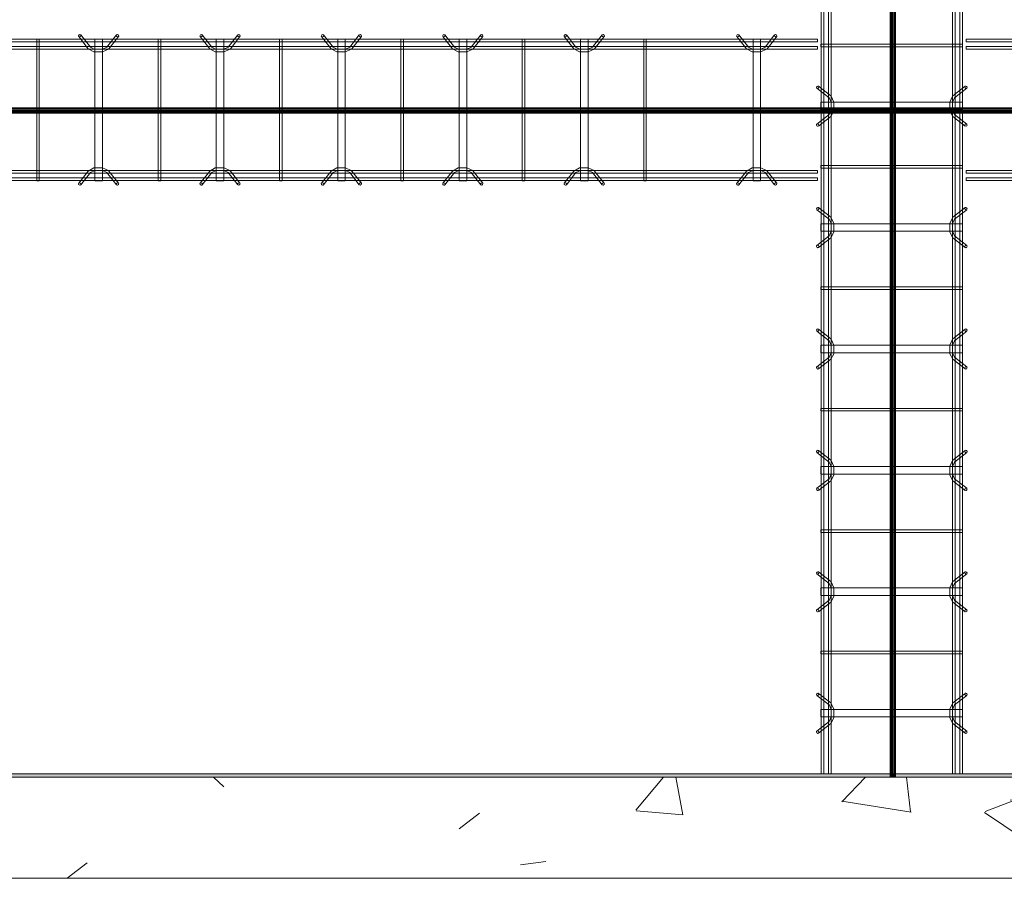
# Model space of a CAD drawing. Header units: inches. Extents: x -4136 to 1945, y -6639 to 12387.
# Tile 300 of 656: x -3404 to -3307, y 9891 to 9976. Entities that reach past the tile are written whole.
import ezdxf

# ---------------------------------------------------------------- set-up
doc = ezdxf.new("R2010")
doc.units = ezdxf.units.IN
doc.header["$MEASUREMENT"] = 0
for name, color, linetype, lineweight in [('A-GENM', 7, 'Continuous', 9), ('A-WALL-PATT', 7, 'Continuous', 18), ('S-BEAM', 7, 'Continuous', 9), ('S-FNDN', 7, 'Continuous', 9)]:
    doc.layers.add(name, color=color, linetype=linetype, lineweight=lineweight)

# ---------------------------------------------------------------- blocks, each defined once
blk = doc.blocks.new('Dowel bar assembly - Dowel bar assembly-671876-SLAB ON GROUND JOINTS')
at = {"layer": 'S-BEAM', "color": 253, "true_color": 0xaaaaaa}
for p, q in [((1628, 1.979), (0, 1.979)), ((0, 1.979), (0, 1.722)), ((0, 1.722), (0, 1.979)), ((4.024, 2.232), (4.973, 1.033)), ((5.175, 1.192), (4.225, 2.392)), ((5.625, 1.99), (5.625, -12.01)), ((6.375, 1.99), (5.625, 1.99)), ((5.625, 1.99), (6.375, 1.99)), ((6.375, -12.01), (6.375, 1.99)), ((7.761, 2.392), (6.811, 1.192)), ((7.013, 1.033), (7.962, 2.232)), ((11.871, 1.99), (11.871, -12.01)), ((12.129, 1.99), (11.871, 1.99)), ((11.871, 1.99), (12.129, 1.99)), ((12.129, -12.01), (12.129, 1.99)), ((16.024, 2.232), (16.973, 1.033)), ((17.175, 1.192), (16.225, 2.392)), ((17.625, 1.99), (17.625, -12.01)), ((18.375, 1.99), (17.625, 1.99)), ((17.625, 1.99), (18.375, 1.99)), ((18.375, -12.01), (18.375, 1.99)), ((19.761, 2.392), (18.811, 1.192)), ((19.013, 1.033), (19.962, 2.232)), ((23.871, 1.99), (23.871, -12.01)), ((24.129, 1.99), (23.871, 1.99)), ((23.871, 1.99), (24.129, 1.99)), ((24.129, -12.01), (24.129, 1.99)), ((28.024, 2.232), (28.973, 1.033)), ((29.175, 1.192), (28.225, 2.392)), ((29.625, 1.99), (29.625, -12.01)), ((30.375, 1.99), (29.625, 1.99)), ((29.625, 1.99), (30.375, 1.99)), ((30.375, -12.01), (30.375, 1.99)), ((31.761, 2.392), (30.811, 1.192)), ((31.013, 1.033), (31.962, 2.232)), ((35.871, 1.99), (35.871, -12.01)), ((36.129, 1.99), (35.871, 1.99)), ((35.871, 1.99), (36.129, 1.99)), ((36.129, -12.01), (36.129, 1.99)), ((40.024, 2.232), (40.973, 1.033)), ((41.175, 1.192), (40.225, 2.392)), ((41.625, 1.99), (41.625, -12.01)), ((42.375, 1.99), (41.625, 1.99)), ((41.625, 1.99), (42.375, 1.99)), ((42.375, -12.01), (42.375, 1.99)), ((43.761, 2.392), (42.811, 1.192)), ((43.013, 1.033), (43.962, 2.232)), ((47.871, 1.99), (47.871, -12.01)), ((48.129, 1.99), (47.871, 1.99)), ((47.871, 1.99), (48.129, 1.99)), ((48.129, -12.01), (48.129, 1.99)), ((52.024, 2.232), (52.973, 1.033)), ((53.175, 1.192), (52.225, 2.392)), ((53.625, 1.99), (53.625, -12.01)), ((54.375, 1.99), (53.625, 1.99)), ((53.625, 1.99), (54.375, 1.99)), ((54.375, -12.01), (54.375, 1.99)), ((55.761, 2.392), (54.811, 1.192)), ((55.013, 1.033), (55.962, 2.232)), ((59.871, 1.99), (59.871, -12.01)), ((60.129, 1.99), (59.871, 1.99)), ((59.871, 1.99), (60.129, 1.99)), ((60.129, -12.01), (60.129, 1.99)), ((64.024, 2.232), (64.973, 1.033)), ((65.175, 1.192), (64.225, 2.392)), ((65.625, 1.99), (65.625, -12.01)), ((66.375, 1.99), (65.625, 1.99)), ((65.625, 1.99), (66.375, 1.99)), ((66.375, -12.01), (66.375, 1.99)), ((67.761, 2.392), (66.811, 1.192)), ((67.013, 1.033), (67.962, 2.232)), ((71.871, 1.99), (71.871, -12.01)), ((72.129, 1.99), (71.871, 1.99)), ((71.871, 1.99), (72.129, 1.99)), ((72.129, -12.01), (72.129, 1.99)), ((0, 1.722), (1628, 1.722)), ((1628, 1.246), (0, 1.246)), ((0, 0.988), (0, 1.246)), ((0, 1.246), (0, 0.988)), ((0, 0.988), (1628, 0.988)), ((1628, -11.015), (0, -11.015)), ((0, -11.273), (0, -11.015)), ((0, -11.015), (0, -11.273)), ((0, -11.273), (1628, -11.273)), ((4.973, -11.053), (4.024, -12.253)), ((4.225, -12.412), (5.175, -11.213)), ((6.811, -11.213), (7.761, -12.412)), ((7.962, -12.253), (7.013, -11.053)), ((16.973, -11.053), (16.024, -12.253)), ((16.225, -12.412), (17.175, -11.213)), ((18.811, -11.213), (19.761, -12.412)), ((19.962, -12.253), (19.013, -11.053)), ((28.973, -11.053), (28.024, -12.253)), ((28.225, -12.412), (29.175, -11.213)), ((30.811, -11.213), (31.761, -12.412)), ((31.962, -12.253), (31.013, -11.053)), ((40.973, -11.053), (40.024, -12.253)), ((40.225, -12.412), (41.175, -11.213)), ((42.811, -11.213), (43.761, -12.412)), ((43.962, -12.253), (43.013, -11.053)), ((52.973, -11.053), (52.024, -12.253)), ((52.225, -12.412), (53.175, -11.213)), ((54.811, -11.213), (55.761, -12.412)), ((55.962, -12.253), (55.013, -11.053)), ((64.973, -11.053), (64.024, -12.253)), ((64.225, -12.412), (65.175, -11.213)), ((66.811, -11.213), (67.761, -12.412)), ((67.962, -12.253), (67.013, -11.053)), ((1628, -11.742), (0, -11.742)), ((0, -12), (0, -11.742)), ((0, -11.742), (0, -12)), ((0, -12), (1628, -12)), ((6.375, -12.01), (5.625, -12.01)), ((5.625, -12.01), (6.375, -12.01)), ((12.129, -12.01), (11.871, -12.01)), ((11.871, -12.01), (12.129, -12.01)), ((18.375, -12.01), (17.625, -12.01)), ((17.625, -12.01), (18.375, -12.01)), ((24.129, -12.01), (23.871, -12.01)), ((23.871, -12.01), (24.129, -12.01)), ((30.375, -12.01), (29.625, -12.01)), ((29.625, -12.01), (30.375, -12.01)), ((36.129, -12.01), (35.871, -12.01)), ((35.871, -12.01), (36.129, -12.01)), ((42.375, -12.01), (41.625, -12.01)), ((41.625, -12.01), (42.375, -12.01)), ((48.129, -12.01), (47.871, -12.01)), ((47.871, -12.01), (48.129, -12.01)), ((54.375, -12.01), (53.625, -12.01)), ((53.625, -12.01), (54.375, -12.01)), ((60.129, -12.01), (59.871, -12.01)), ((59.871, -12.01), (60.129, -12.01)), ((66.375, -12.01), (65.625, -12.01)), ((65.625, -12.01), (66.375, -12.01)), ((72.129, -12.01), (71.871, -12.01)), ((71.871, -12.01), (72.129, -12.01))]:
    blk.add_line(p, q, dxfattribs=at)
at = {"layer": 'S-BEAM', "color": 253, "true_color": 0xaaaaaa, "flags": 128}
for points in [[(4.973, 1.033), (5.526, 0.731), (6.387, 0.715), (6.972, 0.987), (7.013, 1.033)], [(5.175, 1.192), (5.625, 0.972), (6.382, 0.977), (6.811, 1.192)], [(16.973, 1.033), (17.526, 0.731), (18.387, 0.715), (18.972, 0.987), (19.013, 1.033)], [(17.175, 1.192), (17.625, 0.972), (18.382, 0.977), (18.811, 1.192)], [(28.973, 1.033), (29.526, 0.731), (30.387, 0.715), (30.972, 0.987), (31.013, 1.033)], [(29.175, 1.192), (29.625, 0.972), (30.382, 0.977), (30.811, 1.192)], [(40.973, 1.033), (41.526, 0.731), (42.387, 0.715), (42.972, 0.987), (43.013, 1.033)], [(41.175, 1.192), (41.625, 0.972), (42.382, 0.977), (42.811, 1.192)], [(52.973, 1.033), (53.526, 0.731), (54.387, 0.715), (54.972, 0.987), (55.013, 1.033)], [(53.175, 1.192), (53.625, 0.972), (54.382, 0.977), (54.811, 1.192)], [(64.973, 1.033), (65.526, 0.731), (66.387, 0.715), (66.972, 0.987), (67.013, 1.033)], [(65.175, 1.192), (65.625, 0.972), (66.382, 0.977), (66.811, 1.192)], [(4.973, -11.053), (5.526, -10.751), (6.387, -10.736), (6.972, -11.007), (7.013, -11.053)], [(5.175, -11.213), (5.625, -10.993), (6.382, -10.997), (6.811, -11.213)], [(16.973, -11.053), (17.526, -10.751), (18.387, -10.736), (18.972, -11.007), (19.013, -11.053)], [(17.175, -11.213), (17.625, -10.993), (18.382, -10.997), (18.811, -11.213)], [(28.973, -11.053), (29.526, -10.751), (30.387, -10.736), (30.972, -11.007), (31.013, -11.053)], [(29.175, -11.213), (29.625, -10.993), (30.382, -10.997), (30.811, -11.213)], [(40.973, -11.053), (41.526, -10.751), (42.387, -10.736), (42.972, -11.007), (43.013, -11.053)], [(41.175, -11.213), (41.625, -10.993), (42.382, -10.997), (42.811, -11.213)], [(52.973, -11.053), (53.526, -10.751), (54.387, -10.736), (54.972, -11.007), (55.013, -11.053)], [(53.175, -11.213), (53.625, -10.993), (54.382, -10.997), (54.811, -11.213)], [(64.973, -11.053), (65.526, -10.751), (66.387, -10.736), (66.972, -11.007), (67.013, -11.053)], [(65.175, -11.213), (65.625, -10.993), (66.382, -10.997), (66.811, -11.213)]]:
    blk.add_lwpolyline(points, dxfattribs=at)
at = {"layer": 'S-BEAM', "color": 253, "true_color": 0xaaaaaa}
for centre, major_axis, start_param, end_param in [((4.125, 2.312), (0.101, 0.08), 5.709265, 8.850858), ((4.125, 2.312), (0.101, 0.08), 2.567673, 5.709265), ((7.862, 2.312), (-0.101, 0.08), 3.715513, 6.857105), ((7.862, 2.312), (-0.101, 0.08), 0.57392, 3.715513), ((16.125, 2.312), (0.101, 0.08), 5.709265, 8.850858), ((16.125, 2.312), (0.101, 0.08), 2.567673, 5.709265), ((19.862, 2.312), (-0.101, 0.08), 3.715513, 6.857105), ((19.862, 2.312), (-0.101, 0.08), 0.57392, 3.715513), ((28.125, 2.312), (0.101, 0.08), 5.709265, 8.850858), ((28.125, 2.312), (0.101, 0.08), 2.567673, 5.709265), ((31.862, 2.312), (-0.101, 0.08), 3.715513, 6.857105), ((31.862, 2.312), (-0.101, 0.08), 0.57392, 3.715513), ((40.125, 2.312), (0.101, 0.08), 5.709265, 8.850858), ((40.125, 2.312), (0.101, 0.08), 2.567673, 5.709265), ((43.862, 2.312), (-0.101, 0.08), 3.715513, 6.857105), ((43.862, 2.312), (-0.101, 0.08), 0.57392, 3.715513), ((52.125, 2.312), (0.101, 0.08), 5.709265, 8.850858), ((52.125, 2.312), (0.101, 0.08), 2.567673, 5.709265), ((55.862, 2.312), (-0.101, 0.08), 3.715513, 6.857105), ((55.862, 2.312), (-0.101, 0.08), 0.57392, 3.715513), ((64.125, 2.312), (0.101, 0.08), 5.709265, 8.850858), ((64.125, 2.312), (0.101, 0.08), 2.567673, 5.709265), ((67.862, 2.312), (-0.101, 0.08), 3.715513, 6.857105), ((67.862, 2.312), (-0.101, 0.08), 0.57392, 3.715513), ((4.125, -12.332), (-0.101, 0.08), 3.715513, 6.857105), ((4.125, -12.332), (-0.101, 0.08), 0.57392, 3.715513), ((7.862, -12.332), (0.101, 0.08), 5.709265, 8.850858), ((7.862, -12.332), (0.101, 0.08), 2.567673, 5.709265), ((16.125, -12.332), (-0.101, 0.08), 3.715513, 6.857105), ((16.125, -12.332), (-0.101, 0.08), 0.57392, 3.715513), ((19.862, -12.332), (0.101, 0.08), 5.709265, 8.850858), ((19.862, -12.332), (0.101, 0.08), 2.567673, 5.709265), ((28.125, -12.332), (-0.101, 0.08), 3.715513, 6.857105), ((28.125, -12.332), (-0.101, 0.08), 0.57392, 3.715513), ((31.862, -12.332), (0.101, 0.08), 5.709265, 8.850858), ((31.862, -12.332), (0.101, 0.08), 2.567673, 5.709265), ((40.125, -12.332), (-0.101, 0.08), 3.715513, 6.857105), ((40.125, -12.332), (-0.101, 0.08), 0.57392, 3.715513), ((43.862, -12.332), (0.101, 0.08), 5.709265, 8.850858), ((43.862, -12.332), (0.101, 0.08), 2.567673, 5.709265), ((52.125, -12.332), (-0.101, 0.08), 3.715513, 6.857105), ((52.125, -12.332), (-0.101, 0.08), 0.57392, 3.715513), ((55.862, -12.332), (0.101, 0.08), 5.709265, 8.850858), ((55.862, -12.332), (0.101, 0.08), 2.567673, 5.709265), ((64.125, -12.332), (-0.101, 0.08), 3.715513, 6.857105), ((64.125, -12.332), (-0.101, 0.08), 0.57392, 3.715513), ((67.862, -12.332), (0.101, 0.08), 5.709265, 8.850858), ((67.862, -12.332), (0.101, 0.08), 2.567673, 5.709265)]:
    blk.add_ellipse(centre, major_axis=major_axis, ratio=0.816528, start_param=start_param, end_param=end_param, dxfattribs=at)
blk = doc.blocks.new('Dowel bar assembly - Dowel bar assembly-674226-SLAB ON GROUND JOINTS')
at = {"layer": 'S-BEAM', "color": 253, "true_color": 0xaaaaaa}
for p, q in [((148.75, 1.979), (0, 1.979)), ((0, 1.979), (0, 1.722)), ((0, 1.722), (0, 1.979)), ((0, 1.722), (148.75, 1.722)), ((148.75, 1.246), (0, 1.246)), ((0, 0.988), (0, 1.246)), ((0, 1.246), (0, 0.988)), ((0, 0.988), (148.75, 0.988)), ((148.75, -11.015), (0, -11.015)), ((0, -11.273), (0, -11.015)), ((0, -11.015), (0, -11.273)), ((0, -11.273), (148.75, -11.273)), ((148.75, -11.742), (0, -11.742)), ((0, -12), (0, -11.742)), ((0, -11.742), (0, -12)), ((0, -12), (148.75, -12))]:
    blk.add_line(p, q, dxfattribs=at)
blk = doc.blocks.new('Dowel bar assembly - Dowel bar assembly-674339-SLAB ON GROUND JOINTS')
at = {"layer": 'S-BEAM', "color": 253, "true_color": 0xaaaaaa}
for p, q in [((149.052, 1.979), (0, 1.979)), ((71.871, 1.99), (71.871, -12.01)), ((72.129, 1.99), (71.871, 1.99)), ((71.871, 1.99), (72.129, 1.99)), ((72.129, -12.01), (72.129, 1.99)), ((76.024, 2.232), (76.973, 1.033)), ((77.175, 1.192), (76.225, 2.392)), ((77.625, 1.99), (77.625, -12.01)), ((78.375, 1.99), (77.625, 1.99)), ((77.625, 1.99), (78.375, 1.99)), ((78.375, -12.01), (78.375, 1.99)), ((79.761, 2.392), (78.811, 1.192)), ((79.013, 1.033), (79.962, 2.232)), ((83.871, 1.99), (83.871, -12.01)), ((84.129, 1.99), (83.871, 1.99)), ((83.871, 1.99), (84.129, 1.99)), ((84.129, -12.01), (84.129, 1.99)), ((88.024, 2.232), (88.973, 1.033)), ((89.175, 1.192), (88.225, 2.392)), ((89.625, 1.99), (89.625, -12.01)), ((90.375, 1.99), (89.625, 1.99)), ((89.625, 1.99), (90.375, 1.99)), ((90.375, -12.01), (90.375, 1.99)), ((91.761, 2.392), (90.811, 1.192)), ((91.013, 1.033), (91.962, 2.232)), ((95.871, 1.99), (95.871, -12.01)), ((96.129, 1.99), (95.871, 1.99)), ((95.871, 1.99), (96.129, 1.99)), ((96.129, -12.01), (96.129, 1.99)), ((100.024, 2.232), (100.973, 1.033)), ((101.175, 1.192), (100.225, 2.392)), ((101.625, 1.99), (101.625, -12.01)), ((102.375, 1.99), (101.625, 1.99)), ((101.625, 1.99), (102.375, 1.99)), ((102.375, -12.01), (102.375, 1.99)), ((103.761, 2.392), (102.811, 1.192)), ((103.013, 1.033), (103.962, 2.232)), ((107.871, 1.99), (107.871, -12.01)), ((108.129, 1.99), (107.871, 1.99)), ((107.871, 1.99), (108.129, 1.99)), ((108.129, -12.01), (108.129, 1.99)), ((112.024, 2.232), (112.973, 1.033)), ((113.175, 1.192), (112.225, 2.392)), ((113.625, 1.99), (113.625, -12.01)), ((114.375, 1.99), (113.625, 1.99)), ((113.625, 1.99), (114.375, 1.99)), ((114.375, -12.01), (114.375, 1.99)), ((115.761, 2.392), (114.811, 1.192)), ((115.013, 1.033), (115.962, 2.232)), ((119.871, 1.99), (119.871, -12.01)), ((120.129, 1.99), (119.871, 1.99)), ((119.871, 1.99), (120.129, 1.99)), ((120.129, -12.01), (120.129, 1.99)), ((124.024, 2.232), (124.973, 1.033)), ((125.175, 1.192), (124.225, 2.392)), ((125.625, 1.99), (125.625, -12.01)), ((126.375, 1.99), (125.625, 1.99)), ((125.625, 1.99), (126.375, 1.99)), ((126.375, -12.01), (126.375, 1.99)), ((127.761, 2.392), (126.811, 1.192)), ((127.013, 1.033), (127.962, 2.232)), ((131.871, 1.99), (131.871, -12.01)), ((132.129, 1.99), (131.871, 1.99)), ((131.871, 1.99), (132.129, 1.99)), ((132.129, -12.01), (132.129, 1.99)), ((141.075, 2.232), (142.025, 1.033)), ((142.227, 1.192), (141.277, 2.392)), ((142.677, 1.99), (142.677, -12.01)), ((143.427, 1.99), (142.677, 1.99)), ((142.677, 1.99), (143.427, 1.99)), ((143.427, -12.01), (143.427, 1.99)), ((144.812, 2.392), (143.863, 1.192)), ((144.064, 1.033), (145.014, 2.232)), ((149.052, 1.979), (149.052, 1.722)), ((149.052, 1.722), (149.052, 1.979)), ((0, 1.722), (149.052, 1.722)), ((149.052, 1.246), (0, 1.246)), ((0, 0.988), (149.052, 0.988)), ((149.052, 0.988), (149.052, 1.246)), ((149.052, 1.246), (149.052, 0.988)), ((149.052, -11.015), (0, -11.015)), ((0, -11.273), (149.052, -11.273)), ((76.973, -11.053), (76.024, -12.253)), ((76.225, -12.412), (77.175, -11.213)), ((78.811, -11.213), (79.761, -12.412)), ((79.962, -12.253), (79.013, -11.053)), ((88.973, -11.053), (88.024, -12.253)), ((88.225, -12.412), (89.175, -11.213)), ((90.811, -11.213), (91.761, -12.412)), ((91.962, -12.253), (91.013, -11.053)), ((100.973, -11.053), (100.024, -12.253)), ((100.225, -12.412), (101.175, -11.213)), ((102.811, -11.213), (103.761, -12.412)), ((103.962, -12.253), (103.013, -11.053)), ((112.973, -11.053), (112.024, -12.253)), ((112.225, -12.412), (113.175, -11.213)), ((114.811, -11.213), (115.761, -12.412)), ((115.962, -12.253), (115.013, -11.053)), ((124.973, -11.053), (124.024, -12.253)), ((124.225, -12.412), (125.175, -11.213)), ((126.811, -11.213), (127.761, -12.412)), ((127.962, -12.253), (127.013, -11.053)), ((142.025, -11.053), (141.075, -12.253)), ((141.277, -12.412), (142.227, -11.213)), ((143.863, -11.213), (144.812, -12.412)), ((145.014, -12.253), (144.064, -11.053)), ((149.052, -11.273), (149.052, -11.015)), ((149.052, -11.015), (149.052, -11.273)), ((149.052, -11.742), (0, -11.742)), ((0, -12), (149.052, -12)), ((72.129, -12.01), (71.871, -12.01)), ((71.871, -12.01), (72.129, -12.01)), ((78.375, -12.01), (77.625, -12.01)), ((77.625, -12.01), (78.375, -12.01)), ((84.129, -12.01), (83.871, -12.01)), ((83.871, -12.01), (84.129, -12.01)), ((90.375, -12.01), (89.625, -12.01)), ((89.625, -12.01), (90.375, -12.01)), ((96.129, -12.01), (95.871, -12.01)), ((95.871, -12.01), (96.129, -12.01)), ((102.375, -12.01), (101.625, -12.01)), ((101.625, -12.01), (102.375, -12.01)), ((108.129, -12.01), (107.871, -12.01)), ((107.871, -12.01), (108.129, -12.01)), ((114.375, -12.01), (113.625, -12.01)), ((113.625, -12.01), (114.375, -12.01)), ((120.129, -12.01), (119.871, -12.01)), ((119.871, -12.01), (120.129, -12.01)), ((126.375, -12.01), (125.625, -12.01)), ((125.625, -12.01), (126.375, -12.01)), ((132.129, -12.01), (131.871, -12.01)), ((131.871, -12.01), (132.129, -12.01)), ((143.427, -12.01), (142.677, -12.01)), ((142.677, -12.01), (143.427, -12.01)), ((149.052, -12), (149.052, -11.742)), ((149.052, -11.742), (149.052, -12))]:
    blk.add_line(p, q, dxfattribs=at)
at = {"layer": 'S-BEAM', "color": 253, "true_color": 0xaaaaaa, "flags": 128}
for points in [[(76.973, 1.033), (77.526, 0.731), (78.387, 0.715), (78.972, 0.987), (79.013, 1.033)], [(77.175, 1.192), (77.625, 0.972), (78.382, 0.977), (78.811, 1.192)], [(88.973, 1.033), (89.526, 0.731), (90.387, 0.715), (90.972, 0.987), (91.013, 1.033)], [(89.175, 1.192), (89.625, 0.972), (90.382, 0.977), (90.811, 1.192)], [(100.973, 1.033), (101.526, 0.731), (102.387, 0.715), (102.972, 0.987), (103.013, 1.033)], [(101.175, 1.192), (101.625, 0.972), (102.382, 0.977), (102.811, 1.192)], [(112.973, 1.033), (113.526, 0.731), (114.387, 0.715), (114.972, 0.987), (115.013, 1.033)], [(113.175, 1.192), (113.625, 0.972), (114.382, 0.977), (114.811, 1.192)], [(124.973, 1.033), (125.526, 0.731), (126.387, 0.715), (126.972, 0.987), (127.013, 1.033)], [(125.175, 1.192), (125.625, 0.972), (126.382, 0.977), (126.811, 1.192)], [(142.025, 1.033), (142.578, 0.731), (143.439, 0.715), (144.024, 0.987), (144.064, 1.033)], [(142.227, 1.192), (142.676, 0.972), (143.433, 0.977), (143.863, 1.192)], [(76.973, -11.053), (77.526, -10.751), (78.387, -10.736), (78.972, -11.007), (79.013, -11.053)], [(77.175, -11.213), (77.625, -10.993), (78.382, -10.997), (78.811, -11.213)], [(88.973, -11.053), (89.526, -10.751), (90.387, -10.736), (90.972, -11.007), (91.013, -11.053)], [(89.175, -11.213), (89.625, -10.993), (90.382, -10.997), (90.811, -11.213)], [(100.973, -11.053), (101.526, -10.751), (102.387, -10.736), (102.972, -11.007), (103.013, -11.053)], [(101.175, -11.213), (101.625, -10.993), (102.382, -10.997), (102.811, -11.213)], [(112.973, -11.053), (113.526, -10.751), (114.387, -10.736), (114.972, -11.007), (115.013, -11.053)], [(113.175, -11.213), (113.625, -10.993), (114.382, -10.997), (114.811, -11.213)], [(124.973, -11.053), (125.526, -10.751), (126.387, -10.736), (126.972, -11.007), (127.013, -11.053)], [(125.175, -11.213), (125.625, -10.993), (126.382, -10.997), (126.811, -11.213)], [(142.025, -11.053), (142.578, -10.751), (143.439, -10.736), (144.024, -11.007), (144.064, -11.053)], [(142.227, -11.213), (142.676, -10.993), (143.433, -10.997), (143.863, -11.213)]]:
    blk.add_lwpolyline(points, dxfattribs=at)
at = {"layer": 'S-BEAM', "color": 253, "true_color": 0xaaaaaa}
for centre, major_axis, start_param, end_param in [((76.125, 2.312), (0.101, 0.08), 5.709265, 8.850858), ((76.125, 2.312), (0.101, 0.08), 2.567673, 5.709265), ((79.862, 2.312), (-0.101, 0.08), 3.715513, 6.857105), ((79.862, 2.312), (-0.101, 0.08), 0.57392, 3.715513), ((88.125, 2.312), (0.101, 0.08), 5.709265, 8.850858), ((88.125, 2.312), (0.101, 0.08), 2.567673, 5.709265), ((91.862, 2.312), (-0.101, 0.08), 3.715513, 6.857105), ((91.862, 2.312), (-0.101, 0.08), 0.57392, 3.715513), ((100.125, 2.312), (0.101, 0.08), 5.709265, 8.850858), ((100.125, 2.312), (0.101, 0.08), 2.567673, 5.709265), ((103.862, 2.312), (-0.101, 0.08), 3.715513, 6.857105), ((103.862, 2.312), (-0.101, 0.08), 0.57392, 3.715513), ((112.125, 2.312), (0.101, 0.08), 5.709265, 8.850858), ((112.125, 2.312), (0.101, 0.08), 2.567673, 5.709265), ((115.862, 2.312), (-0.101, 0.08), 3.715513, 6.857105), ((115.862, 2.312), (-0.101, 0.08), 0.57392, 3.715513), ((124.125, 2.312), (0.101, 0.08), 5.709265, 8.850858), ((124.125, 2.312), (0.101, 0.08), 2.567673, 5.709265), ((127.862, 2.312), (-0.101, 0.08), 3.715513, 6.857105), ((127.862, 2.312), (-0.101, 0.08), 0.57392, 3.715513), ((141.176, 2.312), (0.101, 0.08), 5.709265, 8.850858), ((141.176, 2.312), (0.101, 0.08), 2.567673, 5.709265), ((144.913, 2.312), (-0.101, 0.08), 3.715513, 6.857105), ((144.913, 2.312), (-0.101, 0.08), 0.57392, 3.715513), ((76.125, -12.332), (-0.101, 0.08), 3.715513, 6.857105), ((76.125, -12.332), (-0.101, 0.08), 0.57392, 3.715513), ((79.862, -12.332), (0.101, 0.08), 5.709265, 8.850858), ((79.862, -12.332), (0.101, 0.08), 2.567673, 5.709265), ((88.125, -12.332), (-0.101, 0.08), 3.715513, 6.857105), ((88.125, -12.332), (-0.101, 0.08), 0.57392, 3.715513), ((91.862, -12.332), (0.101, 0.08), 5.709265, 8.850858), ((91.862, -12.332), (0.101, 0.08), 2.567673, 5.709265), ((100.125, -12.332), (-0.101, 0.08), 3.715513, 6.857105), ((100.125, -12.332), (-0.101, 0.08), 0.57392, 3.715513), ((103.862, -12.332), (0.101, 0.08), 5.709265, 8.850858), ((103.862, -12.332), (0.101, 0.08), 2.567673, 5.709265), ((112.125, -12.332), (-0.101, 0.08), 3.715513, 6.857105), ((112.125, -12.332), (-0.101, 0.08), 0.57392, 3.715513), ((115.862, -12.332), (0.101, 0.08), 5.709265, 8.850858), ((115.862, -12.332), (0.101, 0.08), 2.567673, 5.709265), ((124.125, -12.332), (-0.101, 0.08), 3.715513, 6.857105), ((124.125, -12.332), (-0.101, 0.08), 0.57392, 3.715513), ((127.862, -12.332), (0.101, 0.08), 5.709265, 8.850858), ((127.862, -12.332), (0.101, 0.08), 2.567673, 5.709265), ((141.176, -12.332), (-0.101, 0.08), 3.715513, 6.857105), ((141.176, -12.332), (-0.101, 0.08), 0.57392, 3.715513), ((144.913, -12.332), (0.101, 0.08), 5.709265, 8.850858), ((144.913, -12.332), (0.101, 0.08), 2.567673, 5.709265)]:
    blk.add_ellipse(centre, major_axis=major_axis, ratio=0.816528, start_param=start_param, end_param=end_param, dxfattribs=at)

msp = doc.modelspace()

# ---------------------------------------------------------------- hatches: boundary and pattern name
at = {"layer": 'A-GENM', "true_color": 0x0000ff}
for points in [[(-3317.64972, 11535.1894), (-3317.64972, 9901.50436), (-3317.64972, 9901.1894), (-3318.07292, 9901.1894), (-3318.07292, 9901.50436), (-3318.07292, 11535.1894)], [(-3318.01315, 9901.1894), (-3318.01315, 9901.50436), (-3318.01315, 11535.1894), (-3317.61944, 11535.1894), (-3317.61944, 9901.50436), (-3317.61944, 9901.1894)], [(-3317.65125, 11535.1894), (-3317.65125, 9901.50436), (-3317.65125, 9901.1894), (-3317.99529, 9901.1894), (-3317.99529, 9901.50436), (-3317.99529, 11535.1894)], [(-3317.56436, 11535.1894), (-3317.56436, 9901.50436), (-3317.56436, 9901.1894), (-3317.98604, 9901.1894), (-3317.98604, 9901.50436), (-3317.98604, 11535.1894)], [(-3317.77286, 11535.1894), (-3317.77286, 9901.50436), (-3317.77286, 9901.1894), (-3317.85974, 9901.1894), (-3317.85974, 9901.50436), (-3317.85974, 11535.1894)], [(-3317.56284, 11535.1894), (-3317.56284, 9901.50436), (-3317.56284, 9901.1894), (-3317.77286, 9901.1894), (-3317.77286, 9901.50436), (-3317.77286, 11535.1894)], [(-3819.32374, 9967.3272), (-1943.13624, 9967.3272), (-1943.13624, 9967.11719), (-3819.32374, 9967.11719)], [(-3819.32374, 9967.32568), (-1943.13624, 9967.32568), (-1943.13624, 9966.904), (-3819.32374, 9966.904)], [(-1943.13624, 9966.8769), (-3819.32374, 9966.8769), (-3819.32374, 9967.2706), (-1943.13624, 9967.2706)], [(-3819.32374, 9967.24032), (-1943.13624, 9967.24032), (-1943.13624, 9966.81712), (-3819.32374, 9966.81712)], [(-3819.32374, 9967.2388), (-1943.13624, 9967.2388), (-1943.13624, 9966.89476), (-3819.32374, 9966.89476)], [(-3819.32374, 9967.11719), (-1943.13624, 9967.11719), (-1943.13624, 9967.03031), (-3819.32374, 9967.03031)]]:
    msp.add_hatch(color=5, dxfattribs=at).paths.add_polyline_path(points, flags=0)
at = {"layer": 'A-GENM', "true_color": 0xff0000}
for points in [[(-3317.85974, 9901.1894), (-3317.97378, 9901.1894), (-3481.16626, 9901.1894), (-3481.2803, 9901.1894), (-3481.2803, 9901.50436), (-3317.85974, 9901.50436)], [(-3318.01315, 9901.1894), (-3481.12689, 9901.1894), (-3481.12689, 9901.50436), (-3318.01315, 9901.50436)], [(-3317.65125, 9901.1894), (-3318.07292, 9901.1894), (-3318.07292, 9901.50436), (-3317.65125, 9901.50436)], [(-3318.01315, 9901.50436), (-3317.97378, 9901.50436), (-3317.97378, 9901.1894), (-3318.01315, 9901.1894)], [(-3317.56284, 9901.1894), (-3317.98604, 9901.1894), (-3317.98604, 9901.50436), (-3317.56284, 9901.50436)], [(-3317.56436, 9901.1894), (-3317.90841, 9901.1894), (-3317.90841, 9901.50436), (-3317.56436, 9901.50436)], [(-3317.64972, 9901.1894), (-3317.85974, 9901.1894), (-3317.85974, 9901.50436), (-3317.64972, 9901.50436)], [(-3154.36718, 9901.1894), (-3154.48122, 9901.1894), (-3317.65882, 9901.1894), (-3317.77286, 9901.1894), (-3317.77286, 9901.50436), (-3154.36718, 9901.50436)], [(-3317.65882, 9901.50436), (-3317.61944, 9901.50436), (-3317.61944, 9901.1894), (-3317.65882, 9901.1894)], [(-3154.52059, 9901.1894), (-3317.61944, 9901.1894), (-3317.61944, 9901.50436), (-3154.52059, 9901.50436)]]:
    msp.add_hatch(color=1, dxfattribs=at).paths.add_polyline_path(points, flags=0)
at = {"layer": 'A-WALL-PATT', "lineweight": 9, "true_color": 0xd4d4d4}
h = msp.add_hatch(dxfattribs=at)
h.set_pattern_fill('FP_1', color=254, style=0, pattern_type=2)
h.set_pattern_definition([(50, (0, 0), (55.0854, -4.81984), [5.76, -63.36]), (355, (0, 0), (-10.6557, 57.76853), [4.608, -50.688]), (100.451, (4.59, -0.4), (44.42947, 52.94866), [4.895, -53.848]), (46.184, (0, 15.36), (81.96444, -12.71212), [8.64, -95.04]), (96.636, (6.83, 14.3), (71.7815, 74.8124), [7.343, -80.772]), (351.184, (0, 15.36), (71.78195, 74.8124), [6.912, -76.032]), (21, (7.68, 11.52), (45.84207, -30.92146), [5.76, -63.36]), (326, (7.68, 11.52), (18.68706, 55.69148), [4.608, -50.688]), (71.451, (11.5, 8.943), (64.5289, 24.7701), [4.895, -53.848]), (37.5, (0, 0), (0.933895, 25.566816), [2.534, -47.539, 2.534, -48.922, -50.88]), (37.5, (0, 0), (0.933895, 25.566816), [-101.53, 2.534, -48.346]), (7.5, (0, 0), (20.20404, 30.2913), [2.534, -26.803, 2.534, -46.387, -19.392]), (7.5, (0, 0), (20.20404, 30.2913), [-78.259, 2.534, -16.858]), (327.5, (-17.126, 0), (40.997785, -1.732403), [2.534, -16.666, 2.534, -57.37, -79.488]), (327.5, (-17.126, 0), (40.997785, -1.732403), [-79.104, 2.534, -76.954]), (317.5, (-24.806, 0), (44.78888, 7.68784), [2.534, -22.426, 2.534, -37.248, -56.448]), (317.5, (-24.806, 0), (44.78888, 7.68784), [-64.742, 2.534, -53.914])])
h.paths.add_polyline_path([(-3819.32374, 9891.1894), (-3819.32374, 9901.1894), (-2815.32374, 9901.1894), (-2815.32374, 9891.1894)], flags=0)

# ---------------------------------------------------------------- linework, layer by layer
at = {"layer": 'A-GENM', "color": 5, "true_color": 0x0000ff}
for p, q in [((-3318.07292, 9901.50436), (-3318.07292, 11535.1894)), ((-3318.01315, 11535.1894), (-3318.01315, 9901.50436)), ((-3318.01315, 11535.1894), (-3318.01315, 9901.50436)), ((-3317.99529, 11535.1894), (-3317.99529, 9901.50436)), ((-3317.98604, 9901.50436), (-3317.98604, 11535.1894)), ((-3317.97378, 9901.50436), (-3317.97378, 11535.1894)), ((-3317.97378, 11535.1894), (-3317.97378, 9901.50436)), ((-3317.90841, 9901.50436), (-3317.90841, 11535.1894)), ((-3317.85974, 9901.50436), (-3317.85974, 11535.1894)), ((-3317.77286, 11535.1894), (-3317.77286, 9901.50436)), ((-3317.65882, 9901.50436), (-3317.65882, 11535.1894)), ((-3317.65882, 9901.50436), (-3317.65882, 11535.1894)), ((-3317.65125, 9901.50436), (-3317.65125, 11535.1894)), ((-3317.64972, 9901.50436), (-3317.64972, 11535.1894)), ((-3317.61944, 11535.1894), (-3317.61944, 9901.50436)), ((-3317.61944, 11535.1894), (-3317.61944, 9901.50436)), ((-3317.56436, 9901.50436), (-3317.56436, 11535.1894)), ((-3317.56284, 9901.50436), (-3317.56284, 11535.1894)), ((-1943.13624, 9967.3272), (-3819.32374, 9967.3272)), ((-1943.13624, 9967.32568), (-3819.32374, 9967.32568)), ((-3819.32374, 9967.2706), (-1943.13624, 9967.2706)), ((-3819.32374, 9967.2706), (-1943.13624, 9967.2706)), ((-1943.13624, 9967.24032), (-3819.32374, 9967.24032)), ((-1943.13624, 9967.2388), (-3819.32374, 9967.2388)), ((-1943.13624, 9967.23123), (-3819.32374, 9967.23123)), ((-1943.13624, 9967.23123), (-3819.32374, 9967.23123)), ((-3819.32374, 9967.11719), (-1943.13624, 9967.11719)), ((-1943.13624, 9967.03031), (-3819.32374, 9967.03031)), ((-1943.13624, 9966.98164), (-3819.32374, 9966.98164)), ((-1943.13624, 9966.91627), (-3819.32374, 9966.91627)), ((-3819.32374, 9966.91627), (-1943.13624, 9966.91627)), ((-1943.13624, 9966.904), (-3819.32374, 9966.904)), ((-3819.32374, 9966.89476), (-1943.13624, 9966.89476)), ((-3819.32374, 9966.8769), (-1943.13624, 9966.8769)), ((-3819.32374, 9966.8769), (-1943.13624, 9966.8769)), ((-1943.13624, 9966.81712), (-3819.32374, 9966.81712)), ((-3318.07292, 9901.1894), (-3318.07292, 9901.50436)), ((-3317.64972, 9901.1894), (-3318.07292, 9901.1894)), ((-3318.07292, 9901.1894), (-3317.65125, 9901.1894)), ((-3317.61944, 9901.1894), (-3318.01315, 9901.1894)), ((-3317.99529, 9901.50436), (-3317.99529, 9901.1894)), ((-3317.65125, 9901.1894), (-3317.99529, 9901.1894)), ((-3317.99529, 9901.1894), (-3317.90841, 9901.1894)), ((-3317.98604, 9901.1894), (-3317.98604, 9901.50436)), ((-3317.56436, 9901.1894), (-3317.98604, 9901.1894)), ((-3317.98604, 9901.1894), (-3317.56284, 9901.1894)), ((-3317.97378, 9901.1894), (-3317.85974, 9901.1894)), ((-3317.90841, 9901.1894), (-3317.90841, 9901.50436)), ((-3317.90841, 9901.1894), (-3317.56436, 9901.1894)), ((-3317.85974, 9901.1894), (-3317.85974, 9901.50436)), ((-3317.85974, 9901.1894), (-3317.77286, 9901.1894)), ((-3317.77286, 9901.1894), (-3317.85974, 9901.1894)), ((-3317.85974, 9901.1894), (-3317.64972, 9901.1894)), ((-3317.77286, 9901.50436), (-3317.77286, 9901.1894)), ((-3317.77286, 9901.1894), (-3317.65882, 9901.1894)), ((-3317.56284, 9901.1894), (-3317.77286, 9901.1894)), ((-3317.65125, 9901.1894), (-3317.65125, 9901.50436)), ((-3317.64972, 9901.1894), (-3317.64972, 9901.50436)), ((-3317.56436, 9901.1894), (-3317.56436, 9901.50436)), ((-3317.56284, 9901.1894), (-3317.56284, 9901.50436))]:
    msp.add_line(p, q, dxfattribs=at)
at = {"layer": 'A-GENM', "color": 1, "true_color": 0xff0000}
for p, q in [((-3481.41585, 9901.50436), (-3317.99529, 9901.50436)), ((-3481.36792, 9901.1894), (-3318.03424, 9901.1894)), ((-3481.2803, 9901.50436), (-3317.85974, 9901.50436)), ((-3317.97378, 9901.50436), (-3481.16626, 9901.50436)), ((-3317.97378, 9901.1894), (-3481.16626, 9901.1894)), ((-3318.01315, 9901.50436), (-3481.12689, 9901.50436)), ((-3318.01315, 9901.1894), (-3481.12689, 9901.1894)), ((-3481.12689, 9901.1894), (-3318.01315, 9901.1894)), ((-3318.07292, 9901.50436), (-3318.07292, 9901.1894)), ((-3318.07292, 9901.50436), (-3317.64972, 9901.50436)), ((-3317.65125, 9901.50436), (-3318.07292, 9901.50436)), ((-3318.07292, 9901.1894), (-3317.65125, 9901.1894)), ((-3317.64972, 9901.1894), (-3318.07292, 9901.1894)), ((-3318.03424, 9901.1894), (-3317.99529, 9901.1894)), ((-3317.97378, 9901.50436), (-3318.01315, 9901.50436)), ((-3317.97378, 9901.1894), (-3318.01315, 9901.1894)), ((-3317.99529, 9901.1894), (-3317.99529, 9901.50436)), ((-3317.99529, 9901.50436), (-3317.65125, 9901.50436)), ((-3317.65125, 9901.1894), (-3317.99529, 9901.1894)), ((-3317.56436, 9901.50436), (-3317.98604, 9901.50436)), ((-3317.98604, 9901.50436), (-3317.56284, 9901.50436)), ((-3317.98604, 9901.50436), (-3317.98604, 9901.1894)), ((-3317.56284, 9901.1894), (-3317.98604, 9901.1894)), ((-3317.98604, 9901.1894), (-3317.56436, 9901.1894)), ((-3317.85974, 9901.1894), (-3317.97378, 9901.1894)), ((-3317.90841, 9901.1894), (-3317.90841, 9901.50436)), ((-3317.90841, 9901.50436), (-3154.50273, 9901.50436)), ((-3317.90841, 9901.50436), (-3317.56436, 9901.50436)), ((-3317.56436, 9901.1894), (-3317.90841, 9901.1894)), ((-3317.90841, 9901.1894), (-3317.86048, 9901.1894)), ((-3317.86048, 9901.1894), (-3154.54169, 9901.1894)), ((-3317.64972, 9901.50436), (-3317.85974, 9901.50436)), ((-3317.85974, 9901.50436), (-3317.85974, 9901.1894)), ((-3317.85974, 9901.1894), (-3317.64972, 9901.1894)), ((-3317.56284, 9901.50436), (-3317.77286, 9901.50436)), ((-3317.77286, 9901.50436), (-3154.36718, 9901.50436)), ((-3317.77286, 9901.50436), (-3317.77286, 9901.1894)), ((-3317.65882, 9901.1894), (-3317.77286, 9901.1894)), ((-3317.77286, 9901.1894), (-3317.56284, 9901.1894)), ((-3154.48122, 9901.50436), (-3317.65882, 9901.50436)), ((-3317.65882, 9901.50436), (-3317.61944, 9901.50436)), ((-3317.61944, 9901.1894), (-3317.65882, 9901.1894)), ((-3154.48122, 9901.1894), (-3317.65882, 9901.1894)), ((-3317.65125, 9901.50436), (-3317.65125, 9901.1894)), ((-3317.64972, 9901.50436), (-3317.64972, 9901.1894)), ((-3154.52059, 9901.50436), (-3317.61944, 9901.50436)), ((-3154.52059, 9901.1894), (-3317.61944, 9901.1894)), ((-3317.61944, 9901.1894), (-3154.52059, 9901.1894)), ((-3317.56436, 9901.50436), (-3317.56436, 9901.1894)), ((-3317.56284, 9901.50436), (-3317.56284, 9901.1894))]:
    msp.add_line(p, q, dxfattribs=at)
at = {"layer": 'S-FNDN', "color": 253, "lineweight": 18, "true_color": 0xaaaaaa}
for p, q in [((-2815.32374, 9901.1894), (-3819.32374, 9901.1894)), ((-3819.32374, 9891.1894), (-2815.32374, 9891.1894))]:
    msp.add_line(p, q, dxfattribs=at)

# ---------------------------------------------------------------- block references
at = {"layer": 'S-BEAM', "color": 253, "true_color": 0xaaaaaa, "rotation": 89.99999999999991}
msp.add_blockref('Dowel bar assembly - Dowel bar assembly-671876-SLAB ON GROUND JOINTS', (-3322.92348, 9901.50636), dxfattribs=at)
at = {"layer": 'S-BEAM', "color": 253, "true_color": 0xaaaaaa}
for name, p in [('Dowel bar assembly - Dowel bar assembly-674339-SLAB ON GROUND JOINTS', (-3474.30885, 9972.14226)), ('Dowel bar assembly - Dowel bar assembly-674226-SLAB ON GROUND JOINTS', (-3310.56925, 9972.14226))]:
    msp.add_blockref(name, p, dxfattribs=at)

doc.saveas('drawing.dxf')
